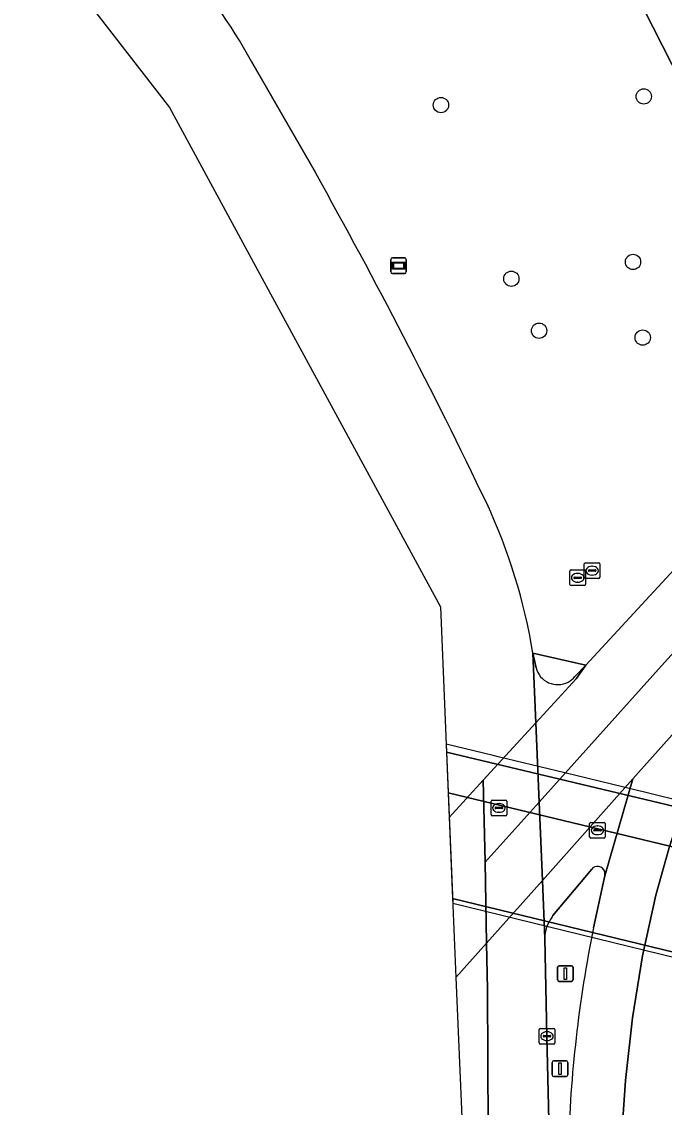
# Model space of a CAD drawing. Extents: x 162879 to 165540, y 384011 to 385181.
# Drawn here: x 162880.4 to 162921.5, y 384190.2 to 384259.7 of the extents above; entities that cross this region are included whole.
import ezdxf

# ---------------------------------------------------------------- set-up
doc = ezdxf.new("R2010")
doc.units = 0
for name, color, linetype in [('IMGEO_Berm_gesloten', 7, 'Continuous'), ('IMGEO_Berm_groen', 7, 'Continuous'), ('IMGEO_Berm_open', 7, 'Continuous'), ('IMGEO_Boom', 7, 'Continuous'), ('IMGEO_Fietspad_gesloten', 7, 'Continuous'), ('IMGEO_Kolk', 7, 'Continuous'), ('IMGEO_Rijbaan_regionaal_gesloten', 7, 'Continuous'), ('IMGEO_Rioolput', 7, 'Continuous'), ('IMGEO_Tunneldeel', 7, 'Continuous'), ('IMGEO_Verkeerseiland_open', 7, 'Continuous'), ('IMGEO_Verkeersregelinstallatiepaal', 7, 'Continuous'), ('IMGEO_Voetpad_halfverhard', 7, 'Continuous'), ('IMGEO_Voetpad_open', 7, 'Continuous'), ('IMGEO_Wegwijzer', 7, 'Continuous')]:
    doc.layers.add(name, color=color, linetype=linetype)

msp = doc.modelspace()

# ---------------------------------------------------------------- linework, layer by layer
at = {"layer": 'IMGEO_Berm_gesloten'}
for points in [[(162913.343, 384218.344), (162913.141, 384219.275), (162913.326, 384214.826), (162915.908, 384217.643)], [(162915.908, 384217.643), (162916.515, 384218.506), (162915.823, 384217.788)], [(162919.535, 384211.232), (162913.747, 384204.739), (162913.902, 384201.026)], [(162917.736, 384205.31), (162917.743, 384205.029), (162919.535, 384211.232)], [(162914.341, 384202.367), (162914.419, 384202.494), (162916.451, 384204.937), (162916.88, 384205.453)]]:
    msp.add_lwpolyline(points, dxfattribs=at)
for centre, radius, start, end in [((162914.721, 384218.682), 1.419, 193.77194, 298.17336), ((162914.724, 384218.678), 1.414, 298.14128, 320.99862), ((162917.27, 384205.156), 0.49, 18.26023, 142.77171), ((162916.027, 384201.073), 2.126, 142.4908, 181.25566)]:
    msp.add_arc(centre, radius, start, end, dxfattribs=at)
at = {"layer": 'IMGEO_Berm_groen'}
for points in [[(162916.172, 384268.46), (162916.658, 384267.506), (162932.196, 384236.956), (162932.679, 384236.006), (162937.637, 384241.374)], [(162913.141, 384219.275), (162916.515, 384218.506), (162932.679, 384236.006), (162932.196, 384236.956), (162916.658, 384267.506)], [(162895.141, 384257.116), (162899.224, 384250)]]:
    msp.add_lwpolyline(points, dxfattribs=at)
for centre, radius, start, end in [((162858.649, 384236.73), 41.801, 29.18964, 40.38814), ((162572.877, 384067.473), 373.923, 25.56874, 29.21841), ((162876.188, 384213.106), 37.465, 9.47727, 24.85925)]:
    msp.add_arc(centre, radius, start, end, dxfattribs=at)
at = {"layer": 'IMGEO_Berm_open'}
for points in [[(162916.88, 384205.453), (162916.451, 384204.937), (162914.419, 384202.494), (162914.341, 384202.367)], [(162917.008, 384201.723), (162917.652, 384204.651), (162917.743, 384205.029), (162917.736, 384205.31)], [(162913.902, 384201.026), (162914.038, 384194.785), (162914.38, 384179.553)]]:
    msp.add_lwpolyline(points, dxfattribs=at)
for centre, radius, start, end in [((162917.27, 384205.156), 0.49, 18.26023, 142.77171), ((162916.027, 384201.073), 2.126, 142.4908, 181.25566), ((162998.984, 384185.226), 83.619, 168.62165, 178.40331)]:
    msp.add_arc(centre, radius, start, end, dxfattribs=at)
at = {"layer": 'IMGEO_Boom'}
for centre in [(162920.227, 384254.873), (162907.257, 384254.321), (162919.54, 384244.289), (162911.758, 384243.217), (162913.53, 384239.894), (162920.16, 384239.452)]:
    msp.add_circle(centre, 0.489, dxfattribs=at)
at = {"layer": 'IMGEO_Fietspad_gesloten'}
msp.add_lwpolyline([(162908.003, 384203.581), (162932.656, 384197.608), (162932.709, 384197.85), (162933.426, 384201.03), (162933.496, 384201.278), (162934.377, 384203.927), (162907.719, 384210.344)], close=True, dxfattribs=at)
at = {"layer": 'IMGEO_Kolk'}
for p, q in [((162910.461, 384208.955), (162910.461, 384209.807)), ((162910.536, 384209.881), (162911.388, 384209.881)), ((162910.72, 384209.375), (162910.72, 384209.387)), ((162911.158, 384209.338), (162910.76, 384209.338)), ((162910.763, 384209.424), (162911.161, 384209.424)), ((162910.949, 384209.661), (162910.974, 384209.661)), ((162911.204, 384209.387), (162911.204, 384209.375)), ((162911.462, 384209.807), (162911.462, 384208.955)), ((162911.388, 384208.881), (162910.536, 384208.881)), ((162910.972, 384209.101), (162910.947, 384209.101)), ((162916.766, 384207.524), (162916.766, 384208.376)), ((162916.841, 384208.45), (162917.693, 384208.45)), ((162917.025, 384207.944), (162917.025, 384207.956)), ((162917.068, 384207.993), (162917.466, 384207.993)), ((162917.254, 384208.23), (162917.279, 384208.23)), ((162917.509, 384207.956), (162917.509, 384207.944)), ((162917.767, 384208.376), (162917.767, 384207.524)), ((162917.693, 384207.45), (162916.841, 384207.45)), ((162917.463, 384207.907), (162917.065, 384207.907)), ((162917.277, 384207.67), (162917.252, 384207.67)), ((162913.537, 384194.359), (162913.537, 384195.211)), ((162913.612, 384195.285), (162914.464, 384195.285)), ((162913.796, 384194.779), (162913.796, 384194.791)), ((162913.839, 384194.828), (162914.237, 384194.828)), ((162914.025, 384195.065), (162914.05, 384195.065)), ((162914.28, 384194.791), (162914.28, 384194.779)), ((162914.538, 384195.211), (162914.538, 384194.359)), ((162914.464, 384194.285), (162913.612, 384194.285)), ((162914.234, 384194.742), (162913.836, 384194.742)), ((162914.048, 384194.505), (162914.023, 384194.505))]:
    msp.add_line(p, q, dxfattribs=at)
for points in [[(162910.461, 384208.955), (162910.461, 384209.807)], [(162910.536, 384209.881), (162911.388, 384209.881)], [(162911.462, 384209.807), (162911.462, 384208.955)], [(162911.388, 384208.881), (162910.536, 384208.881)], [(162916.766, 384207.524), (162916.766, 384208.376)], [(162916.841, 384208.45), (162917.693, 384208.45)], [(162917.767, 384208.376), (162917.767, 384207.524)], [(162917.693, 384207.45), (162916.841, 384207.45)], [(162913.537, 384194.359), (162913.537, 384195.211)], [(162913.612, 384195.285), (162914.464, 384195.285)], [(162914.538, 384195.211), (162914.538, 384194.359)], [(162914.464, 384194.285), (162913.612, 384194.285)]]:
    msp.add_lwpolyline(points, dxfattribs=at)
for centre, radius, start, end in [((162910.538, 384209.805), 0.0765, 91.55205, 178.44795), ((162910.538, 384209.805), 0.0765, 91.55205, 178.44795), ((162910.76, 384209.384), 0.0403, 85.87752, 175.75265), ((162910.757, 384209.374), 0.0366, 178.93798, 274.71019), ((162911.161, 384209.381), 0.043, 264.86636, 352.45326), ((162911.165, 384209.386), 0.0386, 1.73085, 96.63898), ((162911.386, 384209.805), 0.0765, 1.55205, 88.44795), ((162911.386, 384209.805), 0.0765, 1.55205, 88.44795), ((162910.538, 384208.957), 0.0765, 181.55205, 268.44795), ((162910.538, 384208.957), 0.0765, 181.55205, 268.44795), ((162911.386, 384208.957), 0.0765, 271.55205, 358.44795), ((162911.386, 384208.957), 0.0765, 271.55205, 358.44795), ((162916.843, 384208.374), 0.0765, 91.55205, 178.44795), ((162916.843, 384208.374), 0.0765, 91.55205, 178.44795), ((162917.065, 384207.953), 0.0403, 85.87752, 175.75265), ((162917.062, 384207.943), 0.0366, 178.93798, 274.71019), ((162917.466, 384207.95), 0.043, 264.86636, 352.45326), ((162917.47, 384207.955), 0.0386, 1.73085, 96.63898), ((162917.691, 384208.374), 0.0765, 1.55205, 88.44795), ((162917.691, 384208.374), 0.0765, 1.55205, 88.44795), ((162916.843, 384207.526), 0.0765, 181.55205, 268.44795), ((162916.843, 384207.526), 0.0765, 181.55205, 268.44795), ((162917.691, 384207.526), 0.0765, 271.55205, 358.44795), ((162917.691, 384207.526), 0.0765, 271.55205, 358.44795), ((162913.614, 384195.209), 0.0765, 91.55205, 178.44795), ((162913.614, 384195.209), 0.0765, 91.55205, 178.44795), ((162913.836, 384194.788), 0.0403, 85.87752, 175.75265), ((162913.833, 384194.778), 0.0366, 178.93798, 274.71019), ((162914.237, 384194.785), 0.043, 264.86636, 352.45326), ((162914.241, 384194.79), 0.0386, 1.73085, 96.63898), ((162914.462, 384195.209), 0.0765, 1.55205, 88.44795), ((162914.462, 384195.209), 0.0765, 1.55205, 88.44795), ((162913.614, 384194.361), 0.0765, 181.55205, 268.44795), ((162913.614, 384194.361), 0.0765, 181.55205, 268.44795), ((162914.462, 384194.361), 0.0765, 271.55205, 358.44795), ((162914.462, 384194.361), 0.0765, 271.55205, 358.44795)]:
    msp.add_arc(centre, radius, start, end, dxfattribs=at)
for centre, major_axis, ratio, start_param, end_param in [((162910.948, 384209.381), (-0.387, 0.002), 0.722429, 4.712389, 7.853982), ((162910.973, 384209.381), (-0.39, 0.002), 0.717154, 1.570796, 4.712389), ((162917.253, 384207.95), (-0.387, 0.002), 0.722429, 4.712389, 7.853982), ((162917.278, 384207.95), (-0.39, 0.002), 0.717154, 1.570796, 4.712389), ((162914.024, 384194.785), (-0.387, 0.002), 0.722429, 4.712389, 7.853982), ((162914.049, 384194.785), (-0.39, 0.002), 0.717154, 1.570796, 4.712389)]:
    msp.add_ellipse(centre, major_axis=major_axis, ratio=ratio, start_param=start_param, end_param=end_param, dxfattribs=at)
at = {"layer": 'IMGEO_Rijbaan_regionaal_gesloten'}
for points in [[(162937.637, 384241.374), (162932.679, 384236.006), (162916.515, 384218.506), (162915.908, 384217.643), (162913.326, 384214.826), (162913.538, 384209.756), (162921.56, 384218.689), (162929.746, 384227.688), (162935.296, 384233.694), (162938.038, 384236.628), (162940.823, 384239.608), (162943.802, 384242.49), (162946.914, 384245.082), (162950.166, 384247.581), (162956.166, 384251.683), (162966.682, 384257.842), (162984.518, 384267.432), (163019.119, 384286.121), (163075.431, 384317.808)], [(162890.487, 384263.815), (162889.958, 384264.444), (162889.812, 384264.635), (162888.177, 384266.784), (162880.443, 384266.366), (162889.905, 384254.167), (162895.68, 384243.518), (162907.22, 384222.237), (162907.785, 384208.778)], [(162899.224, 384250), (162895.141, 384257.116)], [(162940.725, 384234.294), (162938.038, 384236.628), (162935.296, 384233.694), (162929.746, 384227.688), (162921.56, 384218.689), (162913.538, 384209.756), (162913.747, 384204.739), (162919.535, 384211.232), (162925.808, 384218.268), (162931.003, 384224.094), (162937.267, 384230.327)], [(162937.267, 384230.327), (162931.003, 384224.094), (162925.808, 384218.268), (162924.406, 384214.339), (162923.042, 384210.566), (162921.831, 384206.759), (162921.005, 384203.8), (162920.142, 384199.922), (162919.5, 384195.956), (162919.067, 384191.957), (162918.781, 384187.947), (162918.728, 384184.033), (162918.834, 384180.023), (162919.29, 384176.002), (162919.842, 384172.079), (162920.544, 384168.175), (162921.527, 384164.257), (162922.622, 384160.668), (162923.876, 384157.224), (162925.32, 384153.606), (162927.054, 384149.995), (162941.468, 384123.295), (162975.292, 384061.236)], [(162907.785, 384208.778), (162909.965, 384211.157), (162913.326, 384214.826), (162913.141, 384219.275)], [(162919.5, 384195.956), (162920.142, 384199.922), (162921.005, 384203.8), (162921.831, 384206.759), (162923.042, 384210.566), (162924.406, 384214.339), (162925.808, 384218.268), (162919.535, 384211.232), (162917.743, 384205.029), (162917.652, 384204.651), (162917.008, 384201.723)], [(162914.38, 384179.553), (162914.038, 384194.785), (162913.902, 384201.026), (162913.747, 384204.739), (162910.167, 384200.723), (162910.227, 384197.762), (162910.273, 384188.816), (162910.375, 384184.971), (162910.532, 384181.105), (162910.653, 384178.24), (162910.97, 384175.312), (162911.658, 384171.418), (162912.54, 384167.345), (162913.523, 384163.62), (162914.148, 384161.675), (162915.086, 384158.94), (162916.199, 384156.183), (162917.856, 384152.526), (162919.627, 384148.98), (162927.269, 384134.699), (162934.139, 384122.004), (162969.546, 384056.451)], [(162969.546, 384056.451), (162934.139, 384122.004), (162927.269, 384134.699), (162919.627, 384148.98), (162917.856, 384152.526), (162916.199, 384156.183), (162915.086, 384158.94), (162914.148, 384161.675), (162913.523, 384163.62), (162912.54, 384167.345), (162911.658, 384171.418), (162910.97, 384175.312), (162910.653, 384178.24), (162910.532, 384181.105), (162910.375, 384184.971), (162910.273, 384188.816), (162910.227, 384197.762), (162910.167, 384200.723), (162908.215, 384198.534), (162908.86, 384183.17), (162913.346, 384158.234), (162988.206, 384019.169)], [(162973.315, 384058.937), (162975.292, 384061.236), (162941.468, 384123.295), (162927.054, 384149.995), (162925.32, 384153.606), (162923.876, 384157.224), (162922.622, 384160.668), (162921.527, 384164.257), (162920.544, 384168.175), (162919.842, 384172.079), (162919.29, 384176.002), (162918.834, 384180.023), (162918.728, 384184.033), (162918.781, 384187.947), (162919.067, 384191.957), (162919.5, 384195.956)]]:
    msp.add_lwpolyline(points, dxfattribs=at)
for points in [[(162913.326, 384214.826), (162909.965, 384211.157), (162910.08, 384205.905), (162913.538, 384209.756)], [(162908.215, 384198.534), (162910.167, 384200.723), (162910.08, 384205.905), (162909.965, 384211.157), (162907.785, 384208.778)], [(162913.538, 384209.756), (162910.08, 384205.905), (162910.167, 384200.723), (162913.747, 384204.739)]]:
    msp.add_lwpolyline(points, close=True, dxfattribs=at)
for centre, radius, start, end in [((162858.649, 384236.73), 41.801, 29.18964, 40.38814), ((162572.877, 384067.473), 373.923, 25.56874, 29.21841), ((162876.188, 384213.106), 37.465, 9.47727, 24.85925), ((162998.984, 384185.226), 83.619, 168.62165, 178.40331)]:
    msp.add_arc(centre, radius, start, end, dxfattribs=at)
at = {"layer": 'IMGEO_Rioolput'}
for p, q in [((162915.576, 384224.594), (162916.428, 384224.594)), ((162916.425, 384224.126), (162916.425, 384224.978)), ((162916.5, 384225.052), (162917.352, 384225.052)), ((162916.727, 384224.595), (162917.125, 384224.595)), ((162916.913, 384224.832), (162916.938, 384224.832)), ((162917.426, 384224.978), (162917.426, 384224.126)), ((162915.501, 384223.668), (162915.501, 384224.52)), ((162915.76, 384224.088), (162915.76, 384224.1)), ((162916.198, 384224.051), (162915.8, 384224.051)), ((162915.803, 384224.137), (162916.201, 384224.137)), ((162915.989, 384224.374), (162916.014, 384224.374)), ((162916.244, 384224.1), (162916.244, 384224.088)), ((162917.352, 384224.052), (162916.5, 384224.052)), ((162916.502, 384224.52), (162916.502, 384223.668)), ((162916.684, 384224.546), (162916.684, 384224.558)), ((162917.122, 384224.509), (162916.724, 384224.509)), ((162916.936, 384224.272), (162916.911, 384224.272)), ((162917.168, 384224.558), (162917.168, 384224.546)), ((162916.428, 384223.594), (162915.576, 384223.594)), ((162916.012, 384223.814), (162915.987, 384223.814))]:
    msp.add_line(p, q, dxfattribs=at)
for points in [[(162915.576, 384224.594), (162916.428, 384224.594)], [(162916.425, 384224.126), (162916.425, 384224.978)], [(162916.5, 384225.052), (162917.352, 384225.052)], [(162917.426, 384224.978), (162917.426, 384224.126)], [(162915.501, 384223.668), (162915.501, 384224.52)], [(162917.352, 384224.052), (162916.5, 384224.052)], [(162916.502, 384224.52), (162916.502, 384223.668)], [(162916.428, 384223.594), (162915.576, 384223.594)]]:
    msp.add_lwpolyline(points, dxfattribs=at)
for centre, radius, start, end in [((162915.578, 384224.518), 0.0765, 91.55205, 178.44795), ((162915.578, 384224.518), 0.0765, 91.55205, 178.44795), ((162916.502, 384224.976), 0.0765, 91.55205, 178.44795), ((162916.502, 384224.976), 0.0765, 91.55205, 178.44795), ((162916.426, 384224.518), 0.0765, 1.55205, 88.44795), ((162916.426, 384224.518), 0.0765, 1.55205, 88.44795), ((162916.724, 384224.555), 0.0403, 85.87752, 175.75265), ((162917.129, 384224.557), 0.0386, 1.73085, 96.63898), ((162917.35, 384224.976), 0.0765, 1.55205, 88.44795), ((162917.35, 384224.976), 0.0765, 1.55205, 88.44795), ((162915.8, 384224.097), 0.0403, 85.87752, 175.75265), ((162915.797, 384224.087), 0.0366, 178.93798, 274.71019), ((162916.201, 384224.094), 0.043, 264.86636, 352.45326), ((162916.205, 384224.099), 0.0386, 1.73085, 96.63898), ((162916.502, 384224.128), 0.0765, 181.55205, 268.44795), ((162916.502, 384224.128), 0.0765, 181.55205, 268.44795), ((162916.721, 384224.545), 0.0366, 178.93798, 274.71019), ((162917.125, 384224.552), 0.043, 264.86636, 352.45326), ((162917.35, 384224.128), 0.0765, 271.55205, 358.44795), ((162917.35, 384224.128), 0.0765, 271.55205, 358.44795), ((162915.578, 384223.67), 0.0765, 181.55205, 268.44795), ((162915.578, 384223.67), 0.0765, 181.55205, 268.44795), ((162916.426, 384223.67), 0.0765, 271.55205, 358.44795), ((162916.426, 384223.67), 0.0765, 271.55205, 358.44795)]:
    msp.add_arc(centre, radius, start, end, dxfattribs=at)
for centre, major_axis, ratio, start_param, end_param in [((162916.912, 384224.552), (-0.387, 0.002), 0.722429, 4.712389, 7.853982), ((162916.937, 384224.552), (-0.39, 0.002), 0.717154, 1.570796, 4.712389), ((162915.988, 384224.094), (-0.387, 0.002), 0.722429, 4.712389, 7.853982), ((162916.013, 384224.094), (-0.39, 0.002), 0.717154, 1.570796, 4.712389)]:
    msp.add_ellipse(centre, major_axis=major_axis, ratio=ratio, start_param=start_param, end_param=end_param, dxfattribs=at)
at = {"layer": 'IMGEO_Tunneldeel'}
msp.add_lwpolyline([(162908.016, 384203.286), (162932.582, 384197.283), (162932.656, 384197.608), (162932.709, 384197.85), (162933.426, 384201.03), (162933.496, 384201.278), (162934.377, 384203.927), (162934.541, 384204.419), (162935.342, 384206.328), (162935.479, 384206.654), (162935.139, 384206.73), (162931.901, 384207.527), (162929.005, 384208.256), (162926.396, 384208.891), (162922.846, 384209.755), (162920.454, 384210.337), (162915.182, 384211.619), (162910.917, 384212.657), (162910.597, 384212.735), (162907.588, 384213.467)], close=True, dxfattribs=at)
at = {"layer": 'IMGEO_Verkeerseiland_open'}
msp.add_lwpolyline([(162915.823, 384217.788), (162916.515, 384218.506), (162913.141, 384219.275), (162913.343, 384218.344)], dxfattribs=at)
for centre, radius, start, end in [((162914.721, 384218.682), 1.419, 193.77194, 298.17336), ((162914.724, 384218.678), 1.414, 298.14128, 320.99862)]:
    msp.add_arc(centre, radius, start, end, dxfattribs=at)
at = {"layer": 'IMGEO_Verkeersregelinstallatiepaal'}
for p, q in [((162914.716, 384198.389), (162914.716, 384199.189)), ((162914.716, 384199.189), (162914.716, 384198.389)), ((162914.816, 384199.289), (162915.606, 384199.289)), ((162915.606, 384199.289), (162914.816, 384199.289)), ((162915.706, 384199.189), (162915.706, 384198.389)), ((162915.706, 384198.389), (162915.706, 384199.189)), ((162915.606, 384198.289), (162914.816, 384198.289)), ((162914.816, 384198.289), (162915.606, 384198.289)), ((162914.371, 384192.307), (162914.371, 384193.107)), ((162914.371, 384193.107), (162914.371, 384192.307)), ((162914.471, 384193.207), (162915.261, 384193.207)), ((162915.261, 384193.207), (162914.471, 384193.207)), ((162915.361, 384193.107), (162915.361, 384192.307)), ((162915.361, 384192.307), (162915.361, 384193.107)), ((162915.261, 384192.207), (162914.471, 384192.207)), ((162914.471, 384192.207), (162915.261, 384192.207))]:
    msp.add_line(p, q, dxfattribs=at)
for points in [[(162915.136, 384199.164), (162915.286, 384199.164), (162915.286, 384198.414), (162915.136, 384198.414), (162915.136, 384199.164)], [(162914.791, 384193.082), (162914.941, 384193.082), (162914.941, 384192.332), (162914.791, 384192.332), (162914.791, 384193.082)]]:
    msp.add_lwpolyline(points, dxfattribs=at)
for centre, start, end in [((162914.816, 384199.189), 90, 180), ((162914.816, 384199.189), 90, 180), ((162915.606, 384199.189), 0, 90), ((162915.606, 384199.189), 360, 90), ((162914.816, 384198.389), 180, 270), ((162914.816, 384198.389), 180, 270), ((162915.606, 384198.389), 270, 0), ((162915.606, 384198.389), 270, 0), ((162914.471, 384193.107), 90, 180), ((162914.471, 384193.107), 90, 180), ((162915.261, 384193.107), 0, 90), ((162915.261, 384193.107), 360, 90), ((162914.471, 384192.307), 180, 270), ((162914.471, 384192.307), 180, 270), ((162915.261, 384192.307), 270, 0), ((162915.261, 384192.307), 270, 0)]:
    msp.add_arc(centre, 0.1, start, end, dxfattribs=at)
at = {"layer": 'IMGEO_Voetpad_halfverhard'}
for points in [[(162907.61, 384212.945), (162935.342, 384206.328), (162935.479, 384206.654), (162935.139, 384206.73), (162931.901, 384207.527), (162929.005, 384208.256), (162926.396, 384208.891), (162922.846, 384209.755), (162920.454, 384210.337), (162915.182, 384211.619), (162910.917, 384212.657), (162910.597, 384212.735), (162907.588, 384213.467)], [(162908.003, 384203.581), (162908.016, 384203.286), (162932.582, 384197.283), (162932.656, 384197.608)]]:
    msp.add_lwpolyline(points, close=True, dxfattribs=at)
at = {"layer": 'IMGEO_Voetpad_open'}
msp.add_lwpolyline([(162907.61, 384212.945), (162907.719, 384210.344), (162934.377, 384203.927), (162934.541, 384204.419), (162935.342, 384206.328)], close=True, dxfattribs=at)
at = {"layer": 'IMGEO_Wegwijzer'}
for p, q in [((162904.049, 384243.651), (162904.049, 384244.451)), ((162904.049, 384244.451), (162904.049, 384243.651)), ((162904.149, 384244.551), (162904.939, 384244.551)), ((162904.939, 384244.551), (162904.149, 384244.551)), ((162905.039, 384244.451), (162905.039, 384243.651)), ((162905.039, 384243.651), (162905.039, 384244.451)), ((162904.939, 384243.551), (162904.149, 384243.551)), ((162904.149, 384243.551), (162904.939, 384243.551))]:
    msp.add_line(p, q, dxfattribs=at)
for points in [[(162904.15, 384244.283), (162904.938, 384244.283), (162904.938, 384243.819), (162904.15, 384243.819), (162904.15, 384244.283)], [(162904.215, 384244.218), (162904.215, 384243.884), (162904.873, 384243.884), (162904.873, 384244.218), (162904.215, 384244.218)]]:
    msp.add_lwpolyline(points, dxfattribs=at)
for centre, start, end in [((162904.149, 384244.451), 90, 180), ((162904.149, 384244.451), 90, 180), ((162904.939, 384244.451), 0, 90), ((162904.939, 384244.451), 360, 90), ((162904.149, 384243.651), 180, 270), ((162904.149, 384243.651), 180, 270), ((162904.939, 384243.651), 270, 0), ((162904.939, 384243.651), 270, 0)]:
    msp.add_arc(centre, 0.1, start, end, dxfattribs=at)

doc.saveas('drawing.dxf')
